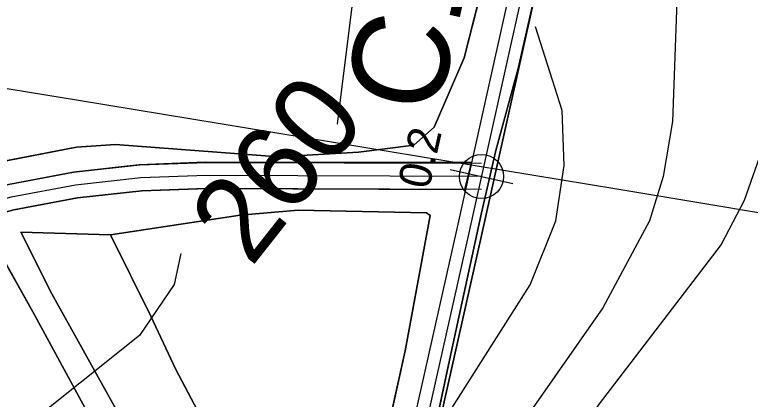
# Model space of a CAD drawing. Extents: x -662620 to -656370, y -1067090 to -1062990.
# Drawn here: x -660645.6 to -660531.2, y -1064151 to -1064091.2 of the extents above; entities that cross this region are included whole.
import ezdxf

# ---------------------------------------------------------------- set-up
doc = ezdxf.new("R2010")
doc.units = 0
for name, color, linetype in [('CESTA_ZABOR', 7, 'Continuous'), ('Default', 7, 'Continuous'), ('ELEK__VEDENÍ_VN_-_NADZEMNÍ', 7, 'Continuous'), ('LESNÍ_POZEMEK_-_STÁVAJÍCÍ', 7, 'Continuous'), ('ORNÁ_PŮDA_-_STÁVAJÍCÍ', 7, 'Continuous'), ('OSTATNÍ_PLOCHA_-_STÁVAJÍCÍ', 7, 'Continuous'), ('POLNÍ_CESTA_NAVRŽENÁ_-_KRAJ', 7, 'Continuous'), ('POLNÍ_CESTA_NAVRŽENÁ_-_OSA', 7, 'Continuous'), ('POLNÍ_CESTA_STÁVAJÍCÍ_-_KRAJ', 7, 'Continuous'), ('POLNÍ_CESTA_STÁVAJÍCÍ_-_OSA', 7, 'Continuous'), ('Popis_objektů_polních_cest_stávajících', 7, 'Continuous'), ('Trvalý_trávní_porost_-_stávající', 7, 'Continuous'), ('VRSTEVNICE_ZDŮRAZNĚNÁ', 7, 'Continuous'), ('VRSTEVNICE_ZDŮRAZNĚNÁ_-_POPIS', 7, 'Continuous'), ('VRSTEVNICE_ZÁKLADNÍ', 7, 'Continuous')]:
    doc.layers.add(name, color=color, linetype=linetype)

msp = doc.modelspace()

# ---------------------------------------------------------------- linework, layer by layer
at = {"layer": 'CESTA_ZABOR'}
for p, q in [((-660616, -1064114.16), (-660626.25, -1064114.55)), ((-660574.55, -1064114.17), (-660616, -1064114.16)), ((-660575.61, -1064118.41), (-660574.55, -1064114.17)), ((-660626.25, -1064114.55), (-660636.44, -1064115.7)), ((-660636.44, -1064115.7), (-660646.52, -1064117.62)), ((-660635.85, -1064119.7), (-660625.82, -1064118.59)), ((-660625.82, -1064118.59), (-660615.74, -1064118.25)), ((-660615.74, -1064118.25), (-660575.61, -1064118.41)), ((-660645.76, -1064121.57), (-660635.85, -1064119.7))]:
    msp.add_line(p, q, dxfattribs=at)
for points in [[(-660588.24, -1064193.5), (-660573.01, -1064125.57), (-660556.63, -1064051.98), (-660554.66, -1064044.43), (-660549.46, -1064039.91), (-660543.17, -1064040.28), (-660539.05, -1064046.15), (-660522.38, -1064077.97), (-660502.25, -1064113.58), (-660490.41, -1064128.91), (-660489.78, -1064123.16), (-660498.9, -1064111.37), (-660518.86, -1064076.05), (-660535.63, -1064044.06), (-660541, -1064036.4), (-660550.85, -1064035.83), (-660558.22, -1064042.22), (-660560.52, -1064051.04), (-660576.91, -1064124.7), (-660592.14, -1064192.62), (-660588.24, -1064193.5), (-660588.24, -1064193.5)], [(-660588.24, -1064193.5), (-660573.01, -1064125.57), (-660556.63, -1064051.98), (-660554.66, -1064044.43), (-660549.46, -1064039.91), (-660543.17, -1064040.28), (-660539.05, -1064046.15), (-660522.38, -1064077.97), (-660502.25, -1064113.58), (-660490.41, -1064128.91), (-660489.78, -1064123.16), (-660498.9, -1064111.37), (-660518.86, -1064076.05), (-660535.63, -1064044.06), (-660541, -1064036.4), (-660550.85, -1064035.83), (-660558.22, -1064042.22), (-660560.52, -1064051.04), (-660576.91, -1064124.7), (-660592.14, -1064192.62)]]:
    msp.add_lwpolyline(points, dxfattribs=at)
msp.add_lwpolyline([(-660739.56, -1064150.24), (-660655.5, -1064124.18), (-660645.76, -1064121.57), (-660635.85, -1064119.7), (-660625.82, -1064118.59), (-660615.74, -1064118.25), (-660575.61, -1064118.41), (-660574.55, -1064114.17), (-660616, -1064114.16), (-660626.25, -1064114.55), (-660636.44, -1064115.7), (-660646.52, -1064117.62), (-660656.42, -1064120.28), (-660740.74, -1064146.42)], close=True, dxfattribs=at)
at = {"layer": 'ELEK__VEDENÍ_VN_-_NADZEMNÍ'}
msp.add_lwpolyline([(-661430.18, -1063973.15), (-661341.18, -1063987.78), (-661252.56, -1064002.41), (-661162.74, -1064017.32), (-661072.57, -1064032.36), (-660982.83, -1064047.06), (-660895.64, -1064061.52), (-660803.93, -1064076.92), (-660722.98, -1064090.23), (-660635.7, -1064104.5), (-660551.96, -1064118.27), (-660479.9, -1064130.34), (-660406.54, -1064193.02), (-660334.59, -1064253.68), (-660260.25, -1064316.77)], dxfattribs=at)
at = {"layer": 'LESNÍ_POZEMEK_-_STÁVAJÍCÍ'}
for p, q in [((-660610.52, -1064122.39), (-660601.51, -1064121.62)), ((-660601.51, -1064121.62), (-660581.53, -1064122.02)), ((-660581.53, -1064122.02), (-660580.96, -1064122.42)), ((-660630.69, -1064125.46), (-660610.52, -1064122.39)), ((-660580.96, -1064122.42), (-660584.89, -1064143.47)), ((-660624.45, -1064138.08), (-660630.69, -1064125.46)), ((-660620.55, -1064146.38), (-660624.45, -1064138.08)), ((-660584.89, -1064143.47), (-660588.69, -1064160.9)), ((-660612.52, -1064161.61), (-660620.55, -1064146.38))]:
    msp.add_line(p, q, dxfattribs=at)
msp.add_lwpolyline([(-660606.05, -1064174.49), (-660612.52, -1064161.61), (-660620.55, -1064146.38), (-660624.45, -1064138.08), (-660630.69, -1064125.46), (-660610.52, -1064122.39), (-660601.51, -1064121.62), (-660581.53, -1064122.02), (-660580.96, -1064122.42), (-660584.89, -1064143.47), (-660588.69, -1064160.9), (-660593.87, -1064183.4), (-660600.94, -1064186.02)], close=True, dxfattribs=at)
at = {"layer": 'ORNÁ_PŮDA_-_STÁVAJÍCÍ'}
for p, q in [((-660571.98, -1064083.23), (-660575.72, -1064097.9)), ((-660575.72, -1064097.9), (-660580.38, -1064108.71)), ((-660580.38, -1064108.71), (-660583.5, -1064111.5)), ((-660636, -1064111.81), (-660650.83, -1064114.68)), ((-660629.93, -1064111.37), (-660636, -1064111.81)), ((-660604.55, -1064113.32), (-660629.93, -1064111.37)), ((-660583.5, -1064111.5), (-660592.12, -1064112.59)), ((-660592.12, -1064112.59), (-660604.55, -1064113.32))]:
    msp.add_line(p, q, dxfattribs=at)
msp.add_lwpolyline([(-660565.08, -1064009.97), (-660561.74, -1064020.99), (-660562.06, -1064030.74), (-660564.65, -1064047.19), (-660568.82, -1064065.97), (-660571.98, -1064083.23), (-660575.72, -1064097.9), (-660580.38, -1064108.71), (-660583.5, -1064111.5), (-660592.12, -1064112.59), (-660604.55, -1064113.32), (-660629.93, -1064111.37), (-660636, -1064111.81), (-660650.83, -1064114.68), (-660671.83, -1064120.71), (-660707.86, -1064132.19), (-660716.42, -1064116.98), (-660725.6, -1064103.82), (-660742.06, -1064108.86), (-660760.21, -1064114.44)], dxfattribs=at)
at = {"layer": 'OSTATNÍ_PLOCHA_-_STÁVAJÍCÍ'}
for p, q in [((-660562.97, -1064080.56), (-660567.28, -1064099.58)), ((-660562.97, -1064080.56), (-660567.28, -1064099.58)), ((-660575.72, -1064097.9), (-660571.98, -1064083.23)), ((-660575.72, -1064097.9), (-660571.98, -1064083.23)), ((-660580.38, -1064108.71), (-660575.72, -1064097.9)), ((-660580.38, -1064108.71), (-660575.72, -1064097.9)), ((-660567.28, -1064099.58), (-660570.78, -1064112.31)), ((-660567.28, -1064099.58), (-660570.78, -1064112.31)), ((-660583.5, -1064111.5), (-660580.38, -1064108.71)), ((-660583.5, -1064111.5), (-660580.38, -1064108.71)), ((-660650.83, -1064114.68), (-660636, -1064111.81)), ((-660650.83, -1064114.68), (-660636, -1064111.81)), ((-660636, -1064111.81), (-660629.93, -1064111.37)), ((-660636, -1064111.81), (-660629.93, -1064111.37)), ((-660629.93, -1064111.37), (-660604.55, -1064113.32)), ((-660629.93, -1064111.37), (-660604.55, -1064113.32)), ((-660592.12, -1064112.59), (-660583.5, -1064111.5)), ((-660592.12, -1064112.59), (-660583.5, -1064111.5)), ((-660604.55, -1064113.32), (-660592.12, -1064112.59)), ((-660604.55, -1064113.32), (-660592.12, -1064112.59)), ((-660570.78, -1064112.31), (-660573.01, -1064122)), ((-660570.78, -1064112.31), (-660573.01, -1064122)), ((-660601.51, -1064121.62), (-660610.52, -1064122.39)), ((-660601.51, -1064121.62), (-660610.52, -1064122.39)), ((-660581.53, -1064122.02), (-660601.51, -1064121.62)), ((-660581.53, -1064122.02), (-660601.51, -1064121.62)), ((-660580.96, -1064122.42), (-660581.53, -1064122.02)), ((-660580.96, -1064122.42), (-660581.53, -1064122.02)), ((-660573.01, -1064122), (-660577.96, -1064144.95)), ((-660573.01, -1064122), (-660577.96, -1064144.95)), ((-660610.52, -1064122.39), (-660630.69, -1064125.46)), ((-660610.52, -1064122.39), (-660630.69, -1064125.46)), ((-660584.89, -1064143.47), (-660580.96, -1064122.42)), ((-660584.89, -1064143.47), (-660580.96, -1064122.42)), ((-660630.69, -1064125.46), (-660644.66, -1064125.05)), ((-660644.66, -1064125.05), (-660639.81, -1064134.64)), ((-660630.69, -1064125.46), (-660644.66, -1064125.05)), ((-660644.66, -1064125.05), (-660639.81, -1064134.64)), ((-660642.51, -1064137.89), (-660648.98, -1064126.42)), ((-660642.51, -1064137.89), (-660648.98, -1064126.42)), ((-660639.81, -1064134.64), (-660629.84, -1064152.62)), ((-660639.81, -1064134.64), (-660629.84, -1064152.62)), ((-660634.97, -1064151.82), (-660642.51, -1064137.89)), ((-660634.97, -1064151.82), (-660642.51, -1064137.89)), ((-660588.69, -1064160.9), (-660584.89, -1064143.47)), ((-660588.69, -1064160.9), (-660584.89, -1064143.47)), ((-660577.96, -1064144.95), (-660581.86, -1064163.11)), ((-660577.96, -1064144.95), (-660581.86, -1064163.11))]:
    msp.add_line(p, q, dxfattribs=at)
for points in [[(-660562.97, -1064080.56), (-660567.28, -1064099.58), (-660570.78, -1064112.31), (-660573.01, -1064122), (-660577.96, -1064144.95), (-660581.86, -1064163.11), (-660584.81, -1064180.26), (-660586.2, -1064188.11), (-660586.68, -1064193.03), (-660587.25, -1064202.9), (-660587.47, -1064212.18)], [(-660562.97, -1064080.56), (-660567.28, -1064099.58), (-660570.78, -1064112.31), (-660573.01, -1064122), (-660577.96, -1064144.95), (-660581.86, -1064163.11), (-660584.81, -1064180.26), (-660586.2, -1064188.11), (-660586.68, -1064193.03), (-660587.25, -1064202.9), (-660587.47, -1064212.18)], [(-660650.83, -1064114.68), (-660636, -1064111.81), (-660629.93, -1064111.37), (-660604.55, -1064113.32), (-660592.12, -1064112.59), (-660583.5, -1064111.5), (-660580.38, -1064108.71), (-660575.72, -1064097.9), (-660571.98, -1064083.23)], [(-660650.83, -1064114.68), (-660636, -1064111.81), (-660629.93, -1064111.37), (-660604.55, -1064113.32), (-660592.12, -1064112.59), (-660583.5, -1064111.5), (-660580.38, -1064108.71), (-660575.72, -1064097.9), (-660571.98, -1064083.23)], [(-660593.15, -1064213.14), (-660593.23, -1064195.21), (-660593.82, -1064188.7), (-660599.6, -1064189.71), (-660600.94, -1064186.02), (-660593.87, -1064183.4), (-660588.69, -1064160.9), (-660584.89, -1064143.47), (-660580.96, -1064122.42), (-660581.53, -1064122.02), (-660601.51, -1064121.62), (-660610.52, -1064122.39), (-660630.69, -1064125.46), (-660644.66, -1064125.05), (-660639.81, -1064134.64), (-660629.84, -1064152.62), (-660623.46, -1064166.31), (-660612.12, -1064187.4), (-660615.7, -1064187.94), (-660625.25, -1064170.09), (-660634.97, -1064151.82), (-660642.51, -1064137.89), (-660648.98, -1064126.42)], [(-660593.15, -1064213.14), (-660593.23, -1064195.21), (-660593.82, -1064188.7), (-660599.6, -1064189.71), (-660600.94, -1064186.02), (-660593.87, -1064183.4), (-660588.69, -1064160.9), (-660584.89, -1064143.47), (-660580.96, -1064122.42), (-660581.53, -1064122.02), (-660601.51, -1064121.62), (-660610.52, -1064122.39), (-660630.69, -1064125.46), (-660644.66, -1064125.05), (-660639.81, -1064134.64), (-660629.84, -1064152.62), (-660623.46, -1064166.31), (-660612.12, -1064187.4), (-660615.7, -1064187.94), (-660625.25, -1064170.09), (-660634.97, -1064151.82), (-660642.51, -1064137.89), (-660648.98, -1064126.42)]]:
    msp.add_lwpolyline(points, dxfattribs=at)
at = {"layer": 'POLNÍ_CESTA_NAVRŽENÁ_-_KRAJ'}
for points in [[(-660573, -1064114.37), (-660615.79, -1064114.23), (-660626.15, -1064114.59), (-660636.44, -1064115.73), (-660646.62, -1064117.65), (-660656.63, -1064120.34), (-660740.74, -1064146.42)], [(-660573.01, -1064118.37), (-660615.8, -1064118.23), (-660625.85, -1064118.58), (-660635.85, -1064119.69), (-660645.73, -1064121.55), (-660655.44, -1064124.17), (-660739.56, -1064150.24)]]:
    msp.add_lwpolyline(points, dxfattribs=at)
at = {"layer": 'POLNÍ_CESTA_NAVRŽENÁ_-_OSA'}
msp.add_lwpolyline([(-660573, -1064116.37), (-660615.8, -1064116.23), (-660626, -1064116.58), (-660636.14, -1064117.71), (-660646.18, -1064119.6), (-660656.03, -1064122.25), (-660740.15, -1064148.33)], dxfattribs=at)
at = {"layer": 'POLNÍ_CESTA_STÁVAJÍCÍ_-_KRAJ'}
for points in [[(-660484.57, -1064129.99), (-660498.9, -1064111.37), (-660518.86, -1064076.05), (-660535.63, -1064044.06), (-660541, -1064036.4), (-660550.85, -1064035.83), (-660558.22, -1064042.22), (-660560.52, -1064051.04), (-660576.91, -1064124.7), (-660592.14, -1064192.62)], [(-660487.74, -1064132.43), (-660502.25, -1064113.58), (-660522.38, -1064077.97), (-660539.05, -1064046.15), (-660543.17, -1064040.28), (-660549.46, -1064039.91), (-660554.66, -1064044.43), (-660556.63, -1064051.98), (-660573.01, -1064125.57), (-660588.24, -1064193.5)]]:
    msp.add_lwpolyline(points, dxfattribs=at)
msp.add_circle((-660573, -1064116.37), 3.43, dxfattribs=at)
at = {"layer": 'POLNÍ_CESTA_STÁVAJÍCÍ_-_OSA'}
for points in [[(-660486.15, -1064131.21), (-660500.57, -1064112.47), (-660520.62, -1064077.01), (-660537.34, -1064045.1), (-660542.09, -1064038.34), (-660550.15, -1064037.87), (-660556.44, -1064043.33), (-660558.57, -1064051.51), (-660574.96, -1064125.14), (-660590.19, -1064193.06)], [(-660568.13, -1064117.49), (-660577.89, -1064115.32)]]:
    msp.add_lwpolyline(points, dxfattribs=at)
at = {"layer": 'Trvalý_trávní_porost_-_stávající'}
for p, q in [((-660567.28, -1064099.58), (-660562.97, -1064080.56)), ((-660570.78, -1064112.31), (-660567.28, -1064099.58)), ((-660573.01, -1064122), (-660570.78, -1064112.31)), ((-660577.96, -1064144.95), (-660573.01, -1064122)), ((-660639.81, -1064134.64), (-660644.66, -1064125.05)), ((-660644.66, -1064125.05), (-660630.69, -1064125.46)), ((-660630.69, -1064125.46), (-660624.45, -1064138.08)), ((-660648.98, -1064126.42), (-660642.51, -1064137.89)), ((-660629.84, -1064152.62), (-660639.81, -1064134.64)), ((-660642.51, -1064137.89), (-660634.97, -1064151.82)), ((-660624.45, -1064138.08), (-660620.55, -1064146.38)), ((-660581.86, -1064163.11), (-660577.96, -1064144.95)), ((-660620.55, -1064146.38), (-660612.52, -1064161.61))]:
    msp.add_line(p, q, dxfattribs=at)
for points in [[(-660587.47, -1064212.18), (-660587.25, -1064202.9), (-660586.68, -1064193.03), (-660586.2, -1064188.11), (-660584.81, -1064180.26), (-660581.86, -1064163.11), (-660577.96, -1064144.95), (-660573.01, -1064122), (-660570.78, -1064112.31), (-660567.28, -1064099.58), (-660562.97, -1064080.56), (-660560.01, -1064065.28), (-660556.91, -1064050.39), (-660554.4, -1064043.69), (-660550.5, -1064043.4), (-660545.22, -1064043.92), (-660540.85, -1064050.89), (-660534.95, -1064065.62), (-660529.29, -1064080.76)], [(-660648.98, -1064126.42), (-660642.51, -1064137.89), (-660634.97, -1064151.82), (-660625.25, -1064170.09), (-660615.7, -1064187.94), (-660612.12, -1064187.4), (-660623.46, -1064166.31), (-660629.84, -1064152.62), (-660639.81, -1064134.64), (-660644.66, -1064125.05), (-660630.69, -1064125.46), (-660624.45, -1064138.08), (-660620.55, -1064146.38), (-660612.52, -1064161.61), (-660606.05, -1064174.49), (-660600.94, -1064186.02), (-660599.6, -1064189.71), (-660609.13, -1064191.38), (-660613.78, -1064192.23), (-660632.46, -1064195.55), (-660632.92, -1064195.63), (-660655.36, -1064199.62)]]:
    msp.add_lwpolyline(points, dxfattribs=at)
at = {"layer": 'VRSTEVNICE_ZDŮRAZNĚNÁ'}
for points in [[(-660580.31, -1063797.07), (-660577.88, -1063826.8), (-660574.45, -1063856.53), (-660573.59, -1063875.11), (-660575.59, -1063889.97), (-660581.74, -1063908.55), (-660586.17, -1063915.84), (-660590.31, -1063925.42), (-660592.74, -1063940.28), (-660592.03, -1063960.01), (-660590.46, -1063972.02), (-660582.74, -1064000.03), (-660581.16, -1064016.04), (-660581.88, -1064031.19), (-660583.88, -1064046.06), (-660591.88, -1064079.5), (-660595.46, -1064108.23)], [(-660619.74, -1064128.35), (-660620.78, -1064133.19), (-660626.19, -1064141.11), (-660653.06, -1064162.54), (-660666.07, -1064171.55), (-660679.5, -1064183.27), (-660691.36, -1064192.56), (-660696.37, -1064197.85), (-660698.51, -1064201.42), (-660697.94, -1064206.57), (-660691.51, -1064212.71)]]:
    msp.add_lwpolyline(points, dxfattribs=at)
at = {"layer": 'VRSTEVNICE_ZÁKLADNÍ'}
for points in [[(-660531.68, -1064052.15), (-660536.43, -1064059.2), (-660538.86, -1064064.92), (-660541.43, -1064073.5), (-660542.29, -1064080.36), (-660543.29, -1064107.8), (-660544.72, -1064116.38), (-660546.86, -1064123.24), (-660554.15, -1064136.82), (-660572.45, -1064162.97), (-660579.59, -1064176.7), (-660585.02, -1064190.42), (-660588.6, -1064202.42), (-660590.17, -1064211), (-660590.31, -1064220.29)], [(-660531.68, -1064052.15), (-660536.43, -1064059.2), (-660538.86, -1064064.92), (-660541.43, -1064073.5), (-660542.29, -1064080.36), (-660543.29, -1064107.8), (-660544.72, -1064116.38), (-660546.86, -1064123.24), (-660554.15, -1064136.82), (-660572.45, -1064162.97), (-660579.59, -1064176.7), (-660585.02, -1064190.42), (-660588.6, -1064202.42), (-660590.17, -1064211), (-660590.31, -1064220.29)], [(-660522.91, -1064070.93), (-660525.42, -1064076.93), (-660527.14, -1064102.94), (-660529.14, -1064111.52), (-660532.14, -1064120.09), (-660535.71, -1064126.96), (-660554.86, -1064151.97), (-660563.58, -1064164.55), (-660571.3, -1064179.55), (-660574.73, -1064188.13), (-660578.3, -1064201.85), (-660581.02, -1064217.29), (-660582.02, -1064234.44), (-660580.74, -1064254.17), (-660576.59, -1064284.18), (-660576.16, -1064294.19), (-660578.02, -1064306.19), (-660582.88, -1064324.2), (-660586.17, -1064340.21), (-660587.17, -1064350.22), (-660587.6, -1064380.52)], [(-660522.91, -1064070.93), (-660525.42, -1064076.93), (-660527.14, -1064102.94), (-660529.14, -1064111.52), (-660532.14, -1064120.09), (-660535.71, -1064126.96), (-660554.86, -1064151.97), (-660563.58, -1064164.55), (-660571.3, -1064179.55), (-660574.73, -1064188.13), (-660578.3, -1064201.85), (-660581.02, -1064217.29), (-660582.02, -1064234.44), (-660580.74, -1064254.17), (-660576.59, -1064284.18), (-660576.16, -1064294.19), (-660578.02, -1064306.19), (-660582.88, -1064324.2), (-660586.17, -1064340.21), (-660587.17, -1064350.22), (-660587.6, -1064380.52)], [(-660639.2, -1064215.57), (-660622.61, -1064206.28), (-660611.61, -1064198.85), (-660601.89, -1064190.42), (-660593.6, -1064180.41), (-660581.74, -1064158.97), (-660565.44, -1064133.24), (-660561.44, -1064123.24), (-660560.15, -1064114.66), (-660560.44, -1064106.09), (-660564.58, -1064093.08)], [(-660639.2, -1064215.57), (-660622.61, -1064206.28), (-660611.61, -1064198.85), (-660601.89, -1064190.42), (-660593.6, -1064180.41), (-660581.74, -1064158.97), (-660565.44, -1064133.24), (-660561.44, -1064123.24), (-660560.15, -1064114.66), (-660560.44, -1064106.09), (-660564.58, -1064093.08)]]:
    msp.add_lwpolyline(points, dxfattribs=at)

# ---------------------------------------------------------------- texts
at = {"layer": 'Default'}
msp.add_text('0.2', height=5, rotation=77.4545, dxfattribs=at).set_placement((-660581.17, -1064118.51))
at = {"layer": 'Popis_objektů_polních_cest_stávajících'}
msp.add_text('C13', height=15, rotation=77.4, dxfattribs=at).set_placement((-660579.86, -1064107.2))
at = {"layer": 'VRSTEVNICE_ZDŮRAZNĚNÁ_-_POPIS'}
msp.add_text('260', height=13.2, rotation=51.7257, dxfattribs=at).set_placement((-660608.84, -1064130.65))

doc.saveas('drawing.dxf')
